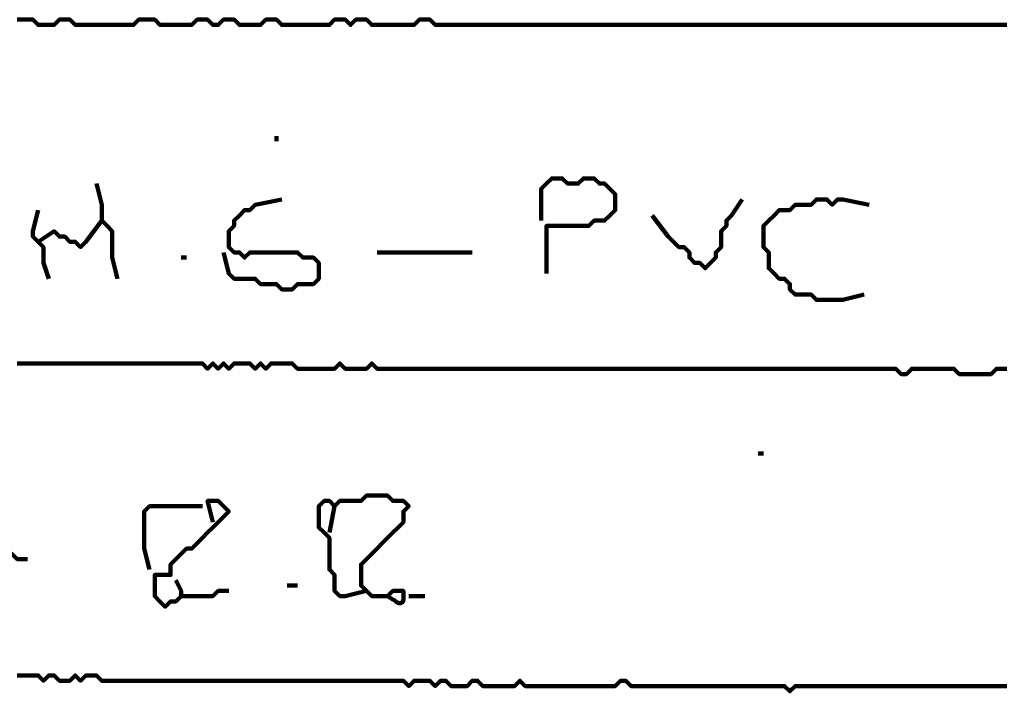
# Model space of a CAD drawing. Header units: metres. Extents: x 1959 to 4131, y 3282 to 4313.
# Tile 325 of 356: x 2434.3 to 2436.02, y 4305.34 to 4306.51. Entities that reach past the tile are written whole.
import ezdxf

# ---------------------------------------------------------------- set-up
doc = ezdxf.new("R2010")
doc.units = ezdxf.units.M
doc.layers.add('P', color=250, linetype='Continuous', lineweight=100)

msp = doc.modelspace()

# ---------------------------------------------------------------- linework, layer by layer
at = {"layer": 'P', "color": 0, "linetype": 'Continuous'}
for points in [[(2434.2971, 4306.5146), (2434.3063, 4306.5146), (2434.3156, 4306.5146), (2434.3248, 4306.5146), (2434.334, 4306.5053), (2434.3432, 4306.5053), (2434.3525, 4306.5053), (2434.3617, 4306.5053), (2434.3709, 4306.5146), (2434.3802, 4306.5146), (2434.3894, 4306.5146), (2434.3986, 4306.5053), (2434.4079, 4306.5053), (2434.4171, 4306.5053), (2434.4263, 4306.5053), (2434.4356, 4306.5053), (2434.4448, 4306.5053), (2434.454, 4306.5053), (2434.4632, 4306.5053), (2434.4725, 4306.5053), (2434.4817, 4306.5053), (2434.4909, 4306.5053), (2434.5002, 4306.5053), (2434.5094, 4306.5146), (2434.5186, 4306.5146), (2434.5279, 4306.5146), (2434.5371, 4306.5146), (2434.5463, 4306.5053), (2434.5556, 4306.5053), (2434.5648, 4306.5053), (2434.574, 4306.5053), (2434.5832, 4306.5053), (2434.5925, 4306.5053), (2434.6017, 4306.5053), (2434.6109, 4306.5146), (2434.6202, 4306.5146), (2434.6294, 4306.5146), (2434.6386, 4306.5053), (2434.6479, 4306.5053), (2434.6571, 4306.5146), (2434.6663, 4306.5146), (2434.6756, 4306.5146), (2434.6848, 4306.5053), (2434.694, 4306.5053), (2434.7032, 4306.5053), (2434.7125, 4306.5053), (2434.7217, 4306.5053), (2434.7309, 4306.5146), (2434.7402, 4306.5146), (2434.7494, 4306.5146), (2434.7586, 4306.5053), (2434.7679, 4306.5053), (2434.7771, 4306.5053), (2434.7863, 4306.5053), (2434.7956, 4306.5053), (2434.8048, 4306.5053), (2434.814, 4306.5053), (2434.8232, 4306.5053), (2434.8325, 4306.5053), (2434.8417, 4306.5053), (2434.8509, 4306.5146), (2434.8602, 4306.5146), (2434.8694, 4306.5146), (2434.8786, 4306.5053), (2434.8879, 4306.5146), (2434.8971, 4306.5146), (2434.9063, 4306.5146), (2434.9156, 4306.5053), (2434.9248, 4306.5053), (2434.934, 4306.5053), (2434.9432, 4306.5053), (2434.9525, 4306.5053), (2434.9617, 4306.5053), (2434.9709, 4306.5053), (2434.9802, 4306.5053), (2434.9894, 4306.5053), (2434.9986, 4306.5146), (2435.0079, 4306.5146), (2435.0171, 4306.5146), (2435.0263, 4306.5053), (2435.0356, 4306.5053), (2435.0448, 4306.5053), (2435.054, 4306.5053), (2435.0632, 4306.5053), (2435.0725, 4306.5053), (2435.0817, 4306.5053), (2435.0909, 4306.5053), (2435.1002, 4306.5053), (2435.1094, 4306.5053), (2435.1186, 4306.5053), (2435.1279, 4306.5053), (2435.1371, 4306.5053), (2435.1463, 4306.5053), (2435.1556, 4306.5053), (2435.1648, 4306.5053), (2435.174, 4306.5053), (2435.1832, 4306.5053), (2435.1925, 4306.5053), (2435.2017, 4306.5053), (2435.2109, 4306.5053), (2435.2202, 4306.5053), (2435.2294, 4306.5053), (2435.2386, 4306.5053), (2435.2479, 4306.5053), (2435.2571, 4306.5053), (2435.2663, 4306.5053), (2435.2756, 4306.5053), (2435.2848, 4306.5053), (2435.294, 4306.5053), (2435.3032, 4306.5053), (2435.3125, 4306.5053), (2435.3217, 4306.5053), (2435.3309, 4306.5053), (2435.3402, 4306.5053), (2435.3494, 4306.5053), (2435.3586, 4306.5053), (2435.3679, 4306.5053), (2435.3771, 4306.5053), (2435.3863, 4306.5053), (2435.3956, 4306.5053), (2435.4048, 4306.5053), (2435.414, 4306.5053), (2435.4232, 4306.5053), (2435.4325, 4306.5053), (2435.4417, 4306.5053), (2435.4509, 4306.5053), (2435.4602, 4306.5053), (2435.4694, 4306.5053), (2435.4786, 4306.5053), (2435.4879, 4306.5053), (2435.4971, 4306.5053), (2435.5063, 4306.5053), (2435.5156, 4306.5053), (2435.5248, 4306.5053), (2435.534, 4306.5053), (2435.5432, 4306.5053), (2435.5525, 4306.5053), (2435.5617, 4306.5053), (2435.5709, 4306.5053), (2435.5802, 4306.5053), (2435.5894, 4306.5053), (2435.5986, 4306.5053), (2435.6079, 4306.5053), (2435.6171, 4306.5053), (2435.6263, 4306.5053), (2435.6356, 4306.5053), (2435.6448, 4306.5053), (2435.654, 4306.5053), (2435.6632, 4306.5053), (2435.6725, 4306.5053), (2435.6817, 4306.5053), (2435.6909, 4306.5053), (2435.7002, 4306.5053), (2435.7094, 4306.5053), (2435.7186, 4306.5053), (2435.7279, 4306.5053), (2435.7371, 4306.5053), (2435.7463, 4306.5053), (2435.7556, 4306.5053), (2435.7648, 4306.5053), (2435.774, 4306.5053), (2435.7832, 4306.5053), (2435.7925, 4306.5053), (2435.8017, 4306.5053), (2435.8109, 4306.5053), (2435.8202, 4306.5053), (2435.8294, 4306.5053), (2435.8386, 4306.5053), (2435.8479, 4306.5053), (2435.8571, 4306.5053), (2435.8663, 4306.5053), (2435.8756, 4306.5053), (2435.8848, 4306.5053), (2435.894, 4306.5053), (2435.9032, 4306.5053), (2435.9125, 4306.5053), (2435.9217, 4306.5053), (2435.9309, 4306.5053), (2435.9402, 4306.5053), (2435.9494, 4306.5053), (2435.9586, 4306.5053), (2435.9679, 4306.5053), (2435.9771, 4306.5053), (2435.9863, 4306.5053), (2435.9956, 4306.5053), (2436.0048, 4306.5053), (2436.014, 4306.5053), (2436.0232, 4306.5053)], [(2434.7494, 4306.3115), (2434.7494, 4306.3023)], [(2435.2109, 4306.1638), (2435.2109, 4306.2007), (2435.2109, 4306.2099), (2435.2109, 4306.2192), (2435.2202, 4306.2284), (2435.2294, 4306.2376), (2435.2386, 4306.2376), (2435.2479, 4306.2376), (2435.2571, 4306.2284), (2435.2663, 4306.2284), (2435.2756, 4306.2284), (2435.2848, 4306.2376), (2435.294, 4306.2376), (2435.3032, 4306.2376), (2435.3125, 4306.2284), (2435.3217, 4306.2284), (2435.3309, 4306.2192), (2435.3402, 4306.2099), (2435.3402, 4306.2007), (2435.3402, 4306.1915), (2435.3402, 4306.1823), (2435.3309, 4306.173), (2435.3217, 4306.1638), (2435.3125, 4306.1638), (2435.3032, 4306.1638), (2435.294, 4306.1546), (2435.2848, 4306.1546), (2435.2756, 4306.1546), (2435.2663, 4306.1546), (2435.2571, 4306.1546), (2435.2479, 4306.1546), (2435.2386, 4306.1546), (2435.2294, 4306.1546), (2435.2202, 4306.1546), (2435.2202, 4306.1453), (2435.2202, 4306.1361), (2435.2202, 4306.1269), (2435.2202, 4306.1176), (2435.2202, 4306.1084), (2435.2202, 4306.0992), (2435.2202, 4306.0715)], [(2434.4356, 4306.2284), (2434.4448, 4306.1915), (2434.4448, 4306.1823), (2434.4448, 4306.173), (2434.4448, 4306.1638), (2434.454, 4306.1546), (2434.4632, 4306.1453), (2434.4632, 4306.1361), (2434.4632, 4306.1269), (2434.4632, 4306.1176), (2434.4632, 4306.1084), (2434.4632, 4306.0992), (2434.4725, 4306.0623)], [(2434.6571, 4306.1084), (2434.6663, 4306.0715), (2434.6756, 4306.0623), (2434.6848, 4306.0623), (2434.694, 4306.0623), (2434.7032, 4306.0623), (2434.7125, 4306.0623), (2434.7217, 4306.053), (2434.7309, 4306.053), (2434.7402, 4306.053), (2434.7494, 4306.053), (2434.7586, 4306.0438), (2434.7679, 4306.0438), (2434.7771, 4306.0438), (2434.7863, 4306.053), (2434.7956, 4306.053), (2434.8048, 4306.053), (2434.814, 4306.053), (2434.8232, 4306.0623), (2434.8232, 4306.0715), (2434.8232, 4306.0807), (2434.8232, 4306.0899), (2434.814, 4306.0992), (2434.8048, 4306.0992), (2434.7956, 4306.0992), (2434.7863, 4306.1084), (2434.7771, 4306.1084), (2434.7679, 4306.1084), (2434.7586, 4306.1084), (2434.7494, 4306.1084), (2434.7402, 4306.1084), (2434.7309, 4306.1084), (2434.7217, 4306.1084), (2434.7125, 4306.1084), (2434.7032, 4306.1084), (2434.694, 4306.0992), (2434.6848, 4306.1084), (2434.6756, 4306.1084), (2434.6663, 4306.1176), (2434.6663, 4306.1269), (2434.6663, 4306.1361), (2434.6663, 4306.1453), (2434.6756, 4306.1546), (2434.6756, 4306.1638), (2434.6848, 4306.173), (2434.694, 4306.1823), (2434.7032, 4306.1823), (2434.7125, 4306.1915), (2434.7586, 4306.2007)], [(2435.4048, 4306.173), (2435.4325, 4306.1361), (2435.4417, 4306.1269), (2435.4509, 4306.1176), (2435.4602, 4306.1176), (2435.4694, 4306.1084), (2435.4694, 4306.0992), (2435.4786, 4306.0899), (2435.4879, 4306.0899), (2435.4971, 4306.0807), (2435.5063, 4306.0899), (2435.5156, 4306.0992), (2435.5156, 4306.1084), (2435.5248, 4306.1176), (2435.5248, 4306.1269), (2435.5248, 4306.1361), (2435.5248, 4306.1453), (2435.534, 4306.1546), (2435.534, 4306.1638), (2435.5432, 4306.173), (2435.5617, 4306.2007)], [(2435.774, 4306.0346), (2435.7371, 4306.0253), (2435.7279, 4306.0253), (2435.7186, 4306.0253), (2435.7094, 4306.0253), (2435.7002, 4306.0253), (2435.6909, 4306.0253), (2435.6817, 4306.0346), (2435.6725, 4306.0346), (2435.6632, 4306.0346), (2435.654, 4306.0346), (2435.6448, 4306.0438), (2435.6448, 4306.053), (2435.6356, 4306.0623), (2435.6263, 4306.0623), (2435.6171, 4306.0715), (2435.6079, 4306.0807), (2435.6079, 4306.0899), (2435.6079, 4306.0992), (2435.6079, 4306.1084), (2435.5986, 4306.1176), (2435.5986, 4306.1269), (2435.5986, 4306.1361), (2435.5986, 4306.1453), (2435.5986, 4306.1546), (2435.6079, 4306.1638), (2435.6171, 4306.173), (2435.6263, 4306.1823), (2435.6356, 4306.1823), (2435.6448, 4306.1823), (2435.654, 4306.1915), (2435.6632, 4306.1915), (2435.6725, 4306.1915), (2435.6817, 4306.1915), (2435.6909, 4306.2007), (2435.7002, 4306.2007), (2435.7094, 4306.2007), (2435.7186, 4306.1915), (2435.7279, 4306.2007), (2435.7371, 4306.2007), (2435.7832, 4306.1915)], [(2434.334, 4306.1823), (2434.3248, 4306.1453), (2434.3248, 4306.1361), (2434.334, 4306.1269), (2434.3432, 4306.1176), (2434.3432, 4306.1084), (2434.3432, 4306.0992), (2434.3432, 4306.0899), (2434.3525, 4306.0623)], [(2434.4448, 4306.1638), (2434.4171, 4306.1269), (2434.4079, 4306.1176), (2434.3986, 4306.1269), (2434.3894, 4306.1269), (2434.3802, 4306.1361), (2434.3709, 4306.1361), (2434.3617, 4306.1453), (2434.334, 4306.1269)], [(2434.5832, 4306.0992), (2434.5925, 4306.0992)], [(2434.9248, 4306.1084), (2434.9617, 4306.1084), (2434.9709, 4306.1084), (2434.9802, 4306.1084), (2434.9894, 4306.1084), (2434.9986, 4306.1084), (2435.0079, 4306.1084), (2435.0171, 4306.1084), (2435.0263, 4306.1084), (2435.0356, 4306.1084), (2435.0448, 4306.1084), (2435.054, 4306.1084), (2435.0909, 4306.1084)], [(2434.2971, 4305.9146), (2434.3063, 4305.9146), (2434.3156, 4305.9146), (2434.3248, 4305.9146), (2434.334, 4305.9146), (2434.3432, 4305.9146), (2434.3525, 4305.9146), (2434.3617, 4305.9146), (2434.3709, 4305.9146), (2434.3802, 4305.9146), (2434.3894, 4305.9146), (2434.3986, 4305.9146), (2434.4079, 4305.9146), (2434.4171, 4305.9146), (2434.4263, 4305.9146), (2434.4356, 4305.9146), (2434.4448, 4305.9146), (2434.454, 4305.9146), (2434.4632, 4305.9146), (2434.4725, 4305.9146), (2434.4817, 4305.9146), (2434.4909, 4305.9146), (2434.5002, 4305.9146), (2434.5094, 4305.9146), (2434.5186, 4305.9146), (2434.5279, 4305.9146), (2434.5371, 4305.9146), (2434.5463, 4305.9146), (2434.5556, 4305.9146), (2434.5648, 4305.9146), (2434.574, 4305.9146), (2434.5832, 4305.9146), (2434.5925, 4305.9146), (2434.6017, 4305.9146), (2434.6109, 4305.9146), (2434.6202, 4305.9146), (2434.6294, 4305.9053), (2434.6386, 4305.9146), (2434.6479, 4305.9053), (2434.6571, 4305.9146), (2434.6663, 4305.9053), (2434.6756, 4305.9146), (2434.6848, 4305.9146), (2434.694, 4305.9146), (2434.7032, 4305.9146), (2434.7125, 4305.9053), (2434.7217, 4305.9146), (2434.7309, 4305.9053), (2434.7402, 4305.9146), (2434.7494, 4305.9146), (2434.7586, 4305.9146), (2434.7679, 4305.9146), (2434.7771, 4305.9146), (2434.7863, 4305.9053), (2434.7956, 4305.9053), (2434.8048, 4305.9053), (2434.814, 4305.9053), (2434.8232, 4305.9053), (2434.8325, 4305.9053), (2434.8417, 4305.9053), (2434.8509, 4305.9053), (2434.8602, 4305.9146), (2434.8694, 4305.9053), (2434.8786, 4305.9053), (2434.8879, 4305.9053), (2434.8971, 4305.9053), (2434.9063, 4305.9053), (2434.9156, 4305.9146), (2434.9248, 4305.9053), (2434.934, 4305.9053), (2434.9432, 4305.9053), (2434.9525, 4305.9053), (2434.9617, 4305.9053), (2434.9709, 4305.9053), (2434.9802, 4305.9053), (2434.9894, 4305.9053), (2434.9986, 4305.9053), (2435.0079, 4305.9053), (2435.0171, 4305.9053), (2435.0263, 4305.9053), (2435.0356, 4305.9053), (2435.0448, 4305.9053), (2435.054, 4305.9053), (2435.0632, 4305.9053), (2435.0725, 4305.9053), (2435.0817, 4305.9053), (2435.0909, 4305.9053), (2435.1002, 4305.9053), (2435.1094, 4305.9053), (2435.1186, 4305.9053), (2435.1279, 4305.9053), (2435.1371, 4305.9053), (2435.1463, 4305.9053), (2435.1556, 4305.9053), (2435.1648, 4305.9053), (2435.174, 4305.9053), (2435.1832, 4305.9053), (2435.1925, 4305.9053), (2435.2017, 4305.9053), (2435.2109, 4305.9053), (2435.2202, 4305.9053), (2435.2294, 4305.9053), (2435.2386, 4305.9053), (2435.2479, 4305.9053), (2435.2571, 4305.9053), (2435.2663, 4305.9053), (2435.2756, 4305.9053), (2435.2848, 4305.9053), (2435.294, 4305.9053), (2435.3032, 4305.9053), (2435.3125, 4305.9053), (2435.3217, 4305.9053), (2435.3309, 4305.9053), (2435.3402, 4305.9053), (2435.3494, 4305.9053), (2435.3586, 4305.9053), (2435.3679, 4305.9053), (2435.3771, 4305.9053), (2435.3863, 4305.9053), (2435.3956, 4305.9053), (2435.4048, 4305.9053), (2435.414, 4305.9053), (2435.4232, 4305.9053), (2435.4325, 4305.9053), (2435.4417, 4305.9053), (2435.4509, 4305.9053), (2435.4602, 4305.9053), (2435.4694, 4305.9053), (2435.4786, 4305.9053), (2435.4879, 4305.9053), (2435.4971, 4305.9053), (2435.5063, 4305.9053), (2435.5156, 4305.9053), (2435.5248, 4305.9053), (2435.534, 4305.9053), (2435.5432, 4305.9053), (2435.5525, 4305.9053), (2435.5617, 4305.9053), (2435.5709, 4305.9053), (2435.5802, 4305.9053), (2435.5894, 4305.9053), (2435.5986, 4305.9053), (2435.6079, 4305.9053), (2435.6171, 4305.9053), (2435.6263, 4305.9053), (2435.6356, 4305.9053), (2435.6448, 4305.9053), (2435.654, 4305.9053), (2435.6632, 4305.9053), (2435.6725, 4305.9053), (2435.6817, 4305.9053), (2435.6909, 4305.9053), (2435.7002, 4305.9053), (2435.7094, 4305.9053), (2435.7186, 4305.9053), (2435.7279, 4305.9053), (2435.7371, 4305.9053), (2435.7463, 4305.9053), (2435.7556, 4305.9053), (2435.7648, 4305.9053), (2435.774, 4305.9053), (2435.7832, 4305.9053), (2435.7925, 4305.9053), (2435.8017, 4305.9053), (2435.8109, 4305.9053), (2435.8202, 4305.9053), (2435.8294, 4305.9053), (2435.8386, 4305.8961), (2435.8479, 4305.8961), (2435.8571, 4305.9053), (2435.8663, 4305.9053), (2435.8756, 4305.9053), (2435.8848, 4305.9053), (2435.894, 4305.9053), (2435.9032, 4305.9053), (2435.9125, 4305.9053), (2435.9217, 4305.9053), (2435.9309, 4305.9053), (2435.9402, 4305.8961), (2435.9494, 4305.8961), (2435.9586, 4305.8961), (2435.9679, 4305.8961), (2435.9771, 4305.8961), (2435.9863, 4305.8961), (2435.9956, 4305.8961), (2436.0048, 4305.9053), (2436.014, 4305.9053), (2436.0232, 4305.9053)], [(2435.5894, 4305.7576), (2435.5986, 4305.7576)], [(2434.9063, 4305.5176), (2434.8694, 4305.5084), (2434.8602, 4305.5084), (2434.8509, 4305.5176), (2434.8509, 4305.5269), (2434.8509, 4305.5361), (2434.8509, 4305.5453), (2434.8417, 4305.5546), (2434.8417, 4305.5638), (2434.8417, 4305.573), (2434.8417, 4305.5823), (2434.8417, 4305.5915), (2434.8417, 4305.6007), (2434.8417, 4305.6099), (2434.8325, 4305.6192), (2434.8232, 4305.6284), (2434.8232, 4305.6376), (2434.8232, 4305.6469), (2434.8232, 4305.6561), (2434.8232, 4305.6653), (2434.8325, 4305.6746), (2434.8417, 4305.6746), (2434.8509, 4305.6653), (2434.8602, 4305.6746), (2434.8694, 4305.6746), (2434.8786, 4305.6746), (2434.8879, 4305.6746), (2434.8971, 4305.6746), (2434.9063, 4305.6838), (2434.9156, 4305.6838), (2434.9248, 4305.6838), (2434.934, 4305.6838), (2434.9432, 4305.6838), (2434.9525, 4305.6746), (2434.9617, 4305.6746), (2434.9709, 4305.6746), (2434.9802, 4305.6653), (2434.9709, 4305.6561), (2434.9709, 4305.6469), (2434.9709, 4305.6376), (2434.9617, 4305.6284), (2434.9525, 4305.6192), (2434.9432, 4305.6099), (2434.934, 4305.6007), (2434.9248, 4305.5915), (2434.9156, 4305.5823), (2434.9063, 4305.573), (2434.8971, 4305.5638), (2434.8971, 4305.5546), (2434.8971, 4305.5453), (2434.8971, 4305.5361), (2434.8971, 4305.5269), (2434.9063, 4305.5176), (2434.9156, 4305.5084), (2434.9248, 4305.5084), (2434.934, 4305.5084), (2434.9432, 4305.5084), (2434.9525, 4305.5176), (2434.9617, 4305.5176), (2434.9709, 4305.5176), (2434.9709, 4305.513), (2434.9709, 4305.5084), (2434.9709, 4305.5023), (2434.9694, 4305.4976), (2434.9663, 4305.4961), (2434.9632, 4305.4961), (2434.9586, 4305.4976), (2434.9556, 4305.5007), (2434.9525, 4305.5023), (2434.9479, 4305.5053), (2434.9432, 4305.5084)], [(2434.6386, 4305.6376), (2434.6294, 4305.6746), (2434.6386, 4305.6746), (2434.6479, 4305.6746), (2434.6571, 4305.6653), (2434.6663, 4305.6561), (2434.6571, 4305.6469), (2434.6479, 4305.6376), (2434.6386, 4305.6284), (2434.6294, 4305.6192), (2434.6202, 4305.6099), (2434.6109, 4305.6007), (2434.6017, 4305.5915), (2434.5925, 4305.5915), (2434.5832, 4305.5823), (2434.574, 4305.573), (2434.5648, 4305.5638), (2434.5648, 4305.5546), (2434.5648, 4305.5453), (2434.5556, 4305.5453), (2434.5463, 4305.5453), (2434.5371, 4305.5453), (2434.5371, 4305.5361), (2434.5371, 4305.5269), (2434.5371, 4305.5176), (2434.5371, 4305.5084), (2434.5463, 4305.4992), (2434.5556, 4305.4899), (2434.5648, 4305.4992), (2434.574, 4305.4992), (2434.5832, 4305.5084), (2434.5832, 4305.5176), (2434.574, 4305.5361)], [(2434.5279, 4305.5546), (2434.5186, 4305.5915), (2434.5186, 4305.6007), (2434.5186, 4305.6099), (2434.5186, 4305.6192), (2434.5186, 4305.6284), (2434.5186, 4305.6376), (2434.5186, 4305.6469), (2434.5186, 4305.6561), (2434.5279, 4305.6653), (2434.5371, 4305.6653), (2434.5463, 4305.6653), (2434.5556, 4305.6653), (2434.5648, 4305.6653), (2434.574, 4305.6653), (2434.5832, 4305.6653), (2434.6202, 4305.6653)], [(2434.8509, 4305.6653), (2434.8417, 4305.6192)], [(2434.1679, 4305.573), (2434.2048, 4305.5823), (2434.214, 4305.5823), (2434.2232, 4305.573), (2434.2325, 4305.573), (2434.2417, 4305.573), (2434.2509, 4305.573), (2434.2602, 4305.573), (2434.2694, 4305.573), (2434.2786, 4305.5823), (2434.2879, 4305.5823), (2434.2971, 4305.573), (2434.3156, 4305.573)], [(2434.5832, 4305.5084), (2434.6109, 4305.5084), (2434.6202, 4305.5084), (2434.6294, 4305.5084), (2434.6386, 4305.5084), (2434.6479, 4305.5176), (2434.6663, 4305.5176)], [(2434.7679, 4305.5269), (2434.7863, 4305.5269)], [(2434.9802, 4305.5084), (2435.0079, 4305.5084)], [(2436.0232, 4305.3515), (2436.014, 4305.3515), (2436.0048, 4305.3515), (2435.9956, 4305.3515), (2435.9863, 4305.3515), (2435.9771, 4305.3515), (2435.9679, 4305.3515), (2435.9586, 4305.3515), (2435.9494, 4305.3515), (2435.9402, 4305.3515), (2435.9309, 4305.3515), (2435.9217, 4305.3515), (2435.9125, 4305.3515), (2435.9032, 4305.3515), (2435.894, 4305.3515), (2435.8848, 4305.3515), (2435.8756, 4305.3515), (2435.8663, 4305.3515), (2435.8571, 4305.3515), (2435.8479, 4305.3515), (2435.8386, 4305.3515), (2435.8294, 4305.3515), (2435.8202, 4305.3515), (2435.8109, 4305.3515), (2435.8017, 4305.3515), (2435.7925, 4305.3515), (2435.7832, 4305.3515), (2435.774, 4305.3515), (2435.7648, 4305.3515), (2435.7556, 4305.3515), (2435.7463, 4305.3515), (2435.7371, 4305.3515), (2435.7279, 4305.3515), (2435.7186, 4305.3515), (2435.7094, 4305.3515), (2435.7002, 4305.3515), (2435.6909, 4305.3515), (2435.6817, 4305.3515), (2435.6725, 4305.3515), (2435.6632, 4305.3515), (2435.654, 4305.3515), (2435.6448, 4305.3423), (2435.6356, 4305.3515), (2435.6263, 4305.3515), (2435.6171, 4305.3515), (2435.6079, 4305.3515), (2435.5986, 4305.3515), (2435.5894, 4305.3515), (2435.5802, 4305.3515), (2435.5709, 4305.3515), (2435.5617, 4305.3515), (2435.5525, 4305.3515), (2435.5432, 4305.3515), (2435.534, 4305.3515), (2435.5248, 4305.3515), (2435.5156, 4305.3515), (2435.5063, 4305.3515), (2435.4971, 4305.3515), (2435.4879, 4305.3515), (2435.4786, 4305.3515), (2435.4694, 4305.3515), (2435.4602, 4305.3515), (2435.4509, 4305.3515), (2435.4417, 4305.3515), (2435.4325, 4305.3515), (2435.4232, 4305.3515), (2435.414, 4305.3515), (2435.4048, 4305.3515), (2435.3956, 4305.3515), (2435.3863, 4305.3515), (2435.3771, 4305.3515), (2435.3679, 4305.3515), (2435.3586, 4305.3607), (2435.3494, 4305.3607), (2435.3402, 4305.3515), (2435.3309, 4305.3515), (2435.3217, 4305.3515), (2435.3125, 4305.3515), (2435.3032, 4305.3515), (2435.294, 4305.3515), (2435.2848, 4305.3515), (2435.2756, 4305.3515), (2435.2663, 4305.3515), (2435.2571, 4305.3515), (2435.2479, 4305.3515), (2435.2386, 4305.3515), (2435.2294, 4305.3515), (2435.2202, 4305.3515), (2435.2109, 4305.3515), (2435.2017, 4305.3515), (2435.1925, 4305.3515), (2435.1832, 4305.3515), (2435.174, 4305.3607), (2435.1648, 4305.3515), (2435.1556, 4305.3515), (2435.1463, 4305.3515), (2435.1371, 4305.3515), (2435.1279, 4305.3515), (2435.1186, 4305.3515), (2435.1094, 4305.3515), (2435.1002, 4305.3607), (2435.0909, 4305.3607), (2435.0817, 4305.3515), (2435.0725, 4305.3515), (2435.0632, 4305.3515), (2435.054, 4305.3515), (2435.0448, 4305.3607), (2435.0356, 4305.3607), (2435.0263, 4305.3515), (2435.0171, 4305.3607), (2435.0079, 4305.3607), (2434.9986, 4305.3607), (2434.9894, 4305.3607), (2434.9802, 4305.3515), (2434.9709, 4305.3607), (2434.9617, 4305.3607), (2434.9525, 4305.3607), (2434.9432, 4305.3607), (2434.934, 4305.3607), (2434.9248, 4305.3607), (2434.9156, 4305.3607), (2434.9063, 4305.3607), (2434.8971, 4305.3607), (2434.8879, 4305.3607), (2434.8786, 4305.3607), (2434.8694, 4305.3607), (2434.8602, 4305.3607), (2434.8509, 4305.3607), (2434.8417, 4305.3607), (2434.8325, 4305.3607), (2434.8232, 4305.3607), (2434.814, 4305.3607), (2434.8048, 4305.3607), (2434.7956, 4305.3607), (2434.7863, 4305.3607), (2434.7771, 4305.3607), (2434.7679, 4305.3607), (2434.7586, 4305.3607), (2434.7494, 4305.3607), (2434.7402, 4305.3607), (2434.7309, 4305.3607), (2434.7217, 4305.3607), (2434.7125, 4305.3607), (2434.7032, 4305.3607), (2434.694, 4305.3607), (2434.6848, 4305.3607), (2434.6756, 4305.3607), (2434.6663, 4305.3607), (2434.6571, 4305.3607), (2434.6479, 4305.3607), (2434.6386, 4305.3607), (2434.6294, 4305.3607), (2434.6202, 4305.3607), (2434.6109, 4305.3607), (2434.6017, 4305.3607), (2434.5925, 4305.3607), (2434.5832, 4305.3607), (2434.574, 4305.3607), (2434.5648, 4305.3607), (2434.5556, 4305.3607), (2434.5463, 4305.3607), (2434.5371, 4305.3607), (2434.5279, 4305.3607), (2434.5186, 4305.3607), (2434.5094, 4305.3607), (2434.5002, 4305.3607), (2434.4909, 4305.3607), (2434.4817, 4305.3607), (2434.4725, 4305.3607), (2434.4632, 4305.3607), (2434.454, 4305.3607), (2434.4448, 4305.3607), (2434.4356, 4305.3699), (2434.4263, 4305.3699), (2434.4171, 4305.3699), (2434.4079, 4305.3607), (2434.3986, 4305.3699), (2434.3894, 4305.3607), (2434.3802, 4305.3607), (2434.3709, 4305.3607), (2434.3617, 4305.3699), (2434.3525, 4305.3699), (2434.3432, 4305.3607), (2434.334, 4305.3699), (2434.3248, 4305.3699), (2434.3156, 4305.3699), (2434.3063, 4305.3699), (2434.2971, 4305.3699)]]:
    msp.add_lwpolyline(points, dxfattribs=at)

doc.saveas('drawing.dxf')
